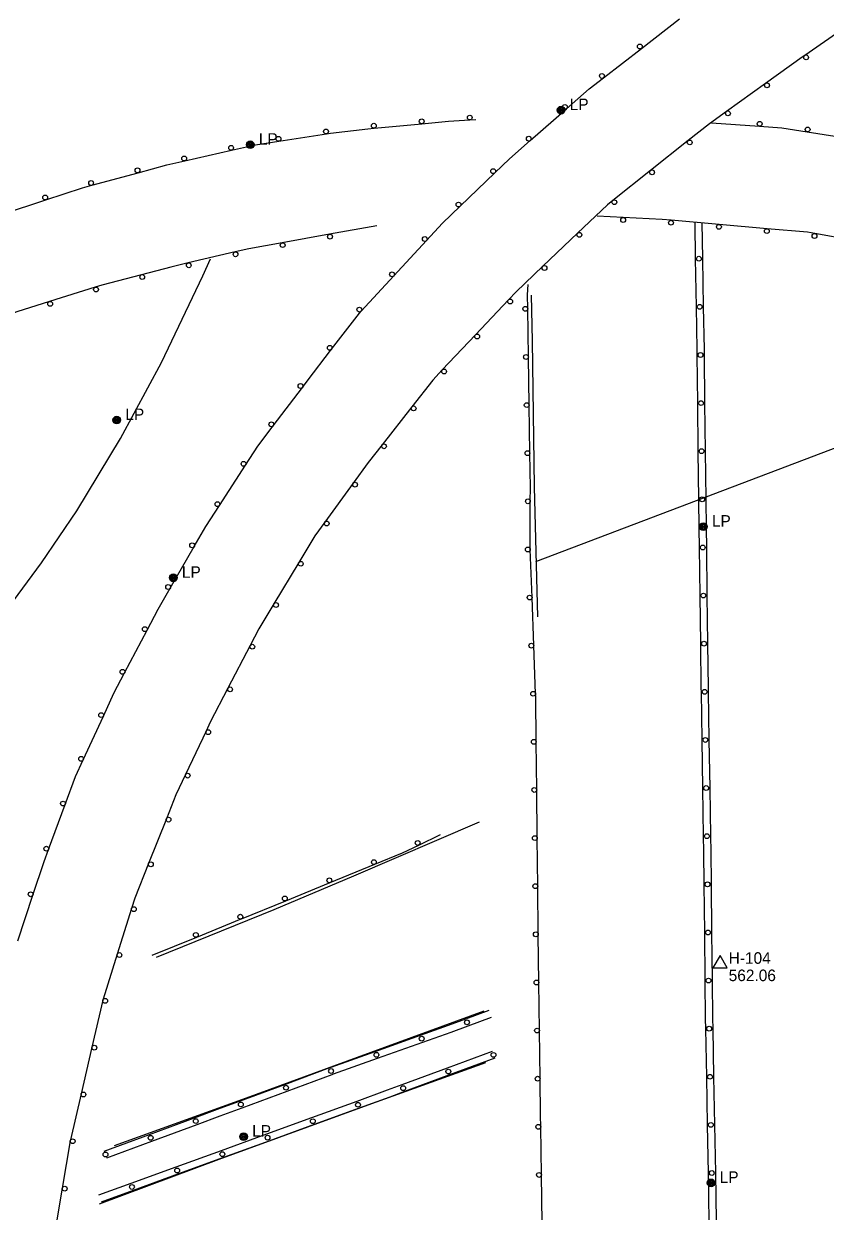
# Model space of a CAD drawing. Extents: x 2402803 to 2427059, y 6985292 to 6997652.
# Drawn here: x 2410386.7 to 2410719.9, y 6991556.2 to 6992049.7 of the extents above; entities that cross this region are included whole.
import ezdxf

# ---------------------------------------------------------------- set-up
doc = ezdxf.new("R2010")
doc.units = 0
for name, color, linetype in [('p_control ground ctrl', 7, 'Continuous'), ('p_road - paved curb', 7, 'Continuous'), ('p_road bridge end', 7, 'Continuous'), ('p_road conc barrier', 7, 'Continuous'), ('p_road guard rails', 7, 'Continuous'), ('p_utility manhole', 7, 'Continuous'), ('V7 LEVEL 31', 7, 'Continuous')]:
    doc.layers.add(name, color=color, linetype=linetype)

msp = doc.modelspace()

# ---------------------------------------------------------------- linework, layer by layer
at = {"layer": 'p_control ground ctrl'}
for p, q in [((2410676.18, 6991662.56), (2410673.18, 6991657.36)), ((2410679.18, 6991657.36), (2410676.18, 6991662.56)), ((2410673.18, 6991657.36), (2410679.18, 6991657.36)), ((2410676.18, 6991659.08), (2410676.18, 6991659.12))]:
    msp.add_line(p, q, dxfattribs=at)
at = {"layer": 'p_road - paved curb'}
for points in [[(2409960.71, 6991529.81), (2410009.47, 6991542.48), (2410053.45, 6991558.8), (2410096.7, 6991577.41), (2410135.79, 6991596.98), (2410156.26, 6991608.22), (2410188.57, 6991627.97), (2410221.53, 6991651.53), (2410249.87, 6991673.26), (2410275.23, 6991695.32), (2410295.88, 6991714.67), (2410323.24, 6991740.62), (2410347.96, 6991767.42), (2410374.52, 6991799.38), (2410394.06, 6991825.68), (2410408.75, 6991847.33), (2410426.96, 6991877.43), (2410444.01, 6991908.91), (2410461.16, 6991944.99), (2410464.35, 6991952.1)], [(2410597.6, 6991936.93), (2410597.98, 6991917.92), (2410598.89, 6991857.25), (2410600.22, 6991803.34)], [(2410441.87, 6991661.78), (2410490.81, 6991681.67), (2410523.89, 6991695.58), (2410576.16, 6991718.09)], [(2410424.34, 6991583.61), (2410479.3, 6991603.36), (2410525.46, 6991620.3), (2410578.08, 6991639.55)], [(2410418.22, 6991559.37), (2410467.9, 6991577.85), (2410529.92, 6991600.48), (2410578.72, 6991618.13)]]:
    msp.add_lwpolyline(points, dxfattribs=at)
at = {"layer": 'p_road bridge end'}
msp.add_lwpolyline([(2410737, 6991878.42), (2410599.4, 6991826.17)], dxfattribs=at)
at = {"layer": 'p_road conc barrier'}
for p, q in [((2410665.61, 6991967.17), (2410665.86, 6991952.06)), ((2410668.61, 6991967.17), (2410668.86, 6991952.11)), ((2410665.86, 6991952.06), (2410666.2, 6991932.07)), ((2410668.86, 6991952.11), (2410669.2, 6991932.12)), ((2410666.52, 6991912.08), (2410666.75, 6991892.08)), ((2410669.52, 6991912.11), (2410669.75, 6991892.11)), ((2410666.75, 6991892.08), (2410666.98, 6991872.08)), ((2410669.75, 6991892.11), (2410669.98, 6991872.12)), ((2410666.98, 6991872.08), (2410667.22, 6991852.08)), ((2410669.98, 6991872.12), (2410670.22, 6991852.12)), ((2410667.46, 6991832.08), (2410667.72, 6991812.08)), ((2410670.46, 6991832.12), (2410670.72, 6991812.12)), ((2410667.72, 6991812.08), (2410667.98, 6991792.09)), ((2410670.72, 6991812.12), (2410670.98, 6991792.13)), ((2410668.24, 6991772.09), (2410668.56, 6991752.09)), ((2410671.24, 6991772.14), (2410671.56, 6991752.14)), ((2410668.56, 6991752.09), (2410668.88, 6991732.09)), ((2410671.56, 6991752.14), (2410671.88, 6991732.14)), ((2410668.88, 6991732.09), (2410669.2, 6991712.1)), ((2410671.88, 6991732.14), (2410672.2, 6991712.14)), ((2410669.44, 6991692.1), (2410669.65, 6991672.1)), ((2410672.44, 6991692.13), (2410672.65, 6991672.13)), ((2410669.65, 6991672.1), (2410669.86, 6991652.1)), ((2410672.65, 6991672.13), (2410672.86, 6991652.13)), ((2410570.41, 6991636.16), (2410580.15, 6991639.76)), ((2410571.45, 6991633.35), (2410581.19, 6991636.95)), ((2410670.11, 6991632.1), (2410670.47, 6991612.11)), ((2410673.11, 6991632.16), (2410673.47, 6991612.16)), ((2410532.79, 6991622.67), (2410551.63, 6991629.38)), ((2410533.8, 6991619.84), (2410552.64, 6991626.55)), ((2410581.43, 6991622.63), (2410562.67, 6991615.71)), ((2410582.47, 6991619.82), (2410563.7, 6991612.89)), ((2410495.17, 6991608.99), (2410513.92, 6991615.94)), ((2410496.21, 6991606.18), (2410514.96, 6991613.12)), ((2410562.67, 6991615.71), (2410543.91, 6991608.78)), ((2410563.7, 6991612.89), (2410544.94, 6991605.97)), ((2410670.47, 6991612.11), (2410670.84, 6991592.11)), ((2410673.47, 6991612.16), (2410673.84, 6991592.16)), ((2410476.42, 6991602.05), (2410495.17, 6991608.99)), ((2410477.47, 6991599.24), (2410496.21, 6991606.18)), ((2410525.12, 6991601.91), (2410506.33, 6991595.07)), ((2410526.15, 6991599.1), (2410507.36, 6991592.25)), ((2410438.91, 6991588.18), (2410457.67, 6991595.11)), ((2410439.95, 6991585.36), (2410458.71, 6991592.3)), ((2410506.33, 6991595.07), (2410487.54, 6991588.23)), ((2410507.36, 6991592.25), (2410488.56, 6991585.41)), ((2410670.84, 6991592.11), (2410671.21, 6991572.11)), ((2410673.84, 6991592.16), (2410674.21, 6991572.17)), ((2410420.15, 6991581.24), (2410438.91, 6991588.18)), ((2410421.19, 6991578.43), (2410439.95, 6991585.36)), ((2410468.74, 6991581.4), (2410449.94, 6991574.58)), ((2410469.76, 6991578.58), (2410450.96, 6991571.76)), ((2410449.94, 6991574.58), (2410431.14, 6991567.76)), ((2410450.96, 6991571.76), (2410432.16, 6991564.94)), ((2410431.14, 6991567.76), (2410417.77, 6991562.91)), ((2410432.16, 6991564.94), (2410418.8, 6991560.09))]:
    msp.add_line(p, q, dxfattribs=at)
for points in [[(2410666.2, 6991932.07), (2410666.49, 6991914.39), (2410666.52, 6991912.08)], [(2410669.2, 6991932.12), (2410669.49, 6991914.43), (2410669.52, 6991912.11)], [(2410667.22, 6991852.08), (2410667.36, 6991839.99), (2410667.46, 6991832.08)], [(2410670.22, 6991852.12), (2410670.36, 6991840.03), (2410670.46, 6991832.12)], [(2410667.98, 6991792.09), (2410668.22, 6991773.54), (2410668.24, 6991772.09)], [(2410670.98, 6991792.13), (2410671.22, 6991773.58), (2410671.24, 6991772.14)], [(2410669.2, 6991712.1), (2410669.3, 6991705.78), (2410669.44, 6991692.1)], [(2410672.2, 6991712.14), (2410672.3, 6991705.82), (2410672.44, 6991692.13)], [(2410669.86, 6991652.1), (2410670.03, 6991636.32), (2410670.11, 6991632.1)], [(2410672.86, 6991652.13), (2410673.03, 6991636.36), (2410673.11, 6991632.16)], [(2410551.63, 6991629.38), (2410563.3, 6991633.53), (2410570.41, 6991636.16)], [(2410552.64, 6991626.55), (2410564.33, 6991630.71), (2410571.45, 6991633.35)], [(2410513.92, 6991615.94), (2410514.45, 6991616.13), (2410532.79, 6991622.67)], [(2410514.96, 6991613.12), (2410515.48, 6991613.31), (2410533.8, 6991619.84)], [(2410543.91, 6991608.78), (2410537.81, 6991606.53), (2410525.12, 6991601.91)], [(2410457.67, 6991595.11), (2410467.29, 6991598.67), (2410476.42, 6991602.05)], [(2410544.94, 6991605.97), (2410538.84, 6991603.72), (2410526.15, 6991599.1)], [(2410458.71, 6991592.3), (2410468.33, 6991595.86), (2410477.47, 6991599.24)], [(2410487.54, 6991588.23), (2410486.07, 6991587.7), (2410468.74, 6991581.4)], [(2410488.56, 6991585.41), (2410487.1, 6991584.88), (2410469.76, 6991578.58)], [(2410671.21, 6991572.11), (2410671.39, 6991562.14), (2410671.48, 6991552.11)], [(2410674.21, 6991572.17), (2410674.39, 6991562.18), (2410674.48, 6991552.14)]]:
    msp.add_lwpolyline(points, dxfattribs=at)
for centre in [(2410667.36, 6991952.09), (2410667.7, 6991932.1), (2410668.02, 6991912.09), (2410668.25, 6991892.1), (2410668.48, 6991872.1), (2410668.72, 6991852.1), (2410668.96, 6991832.1), (2410669.22, 6991812.1), (2410669.48, 6991792.11), (2410669.74, 6991772.11), (2410670.06, 6991752.11), (2410670.38, 6991732.12), (2410670.7, 6991712.12), (2410670.94, 6991692.11), (2410671.15, 6991672.11), (2410671.36, 6991652.12), (2410570.93, 6991634.75), (2410671.61, 6991632.13), (2410552.13, 6991627.96), (2410533.29, 6991621.25), (2410581.95, 6991621.23), (2410514.44, 6991614.53), (2410563.19, 6991614.3), (2410671.97, 6991612.13), (2410495.69, 6991607.59), (2410544.42, 6991607.38), (2410476.94, 6991600.65), (2410525.64, 6991600.51), (2410458.19, 6991593.71), (2410506.84, 6991593.66), (2410672.34, 6991592.14), (2410439.43, 6991586.77), (2410488.05, 6991586.82), (2410420.67, 6991579.83), (2410469.25, 6991579.99), (2410450.45, 6991573.17), (2410672.71, 6991572.14), (2410431.65, 6991566.35)]:
    msp.add_circle(centre, 1, dxfattribs=at)
at = {"layer": 'p_road guard rails'}
for p, q in [((2410643.44, 6992039.51), (2410659.24, 6992051.76)), ((2410727.8, 6992047.94), (2410711.35, 6992036.58)), ((2410627.64, 6992027.26), (2410643.44, 6992039.51)), ((2410695.09, 6992024.95), (2410678.85, 6992013.31)), ((2410597.28, 6992001.24), (2410612.32, 6992014.43)), ((2410532.31, 6992006.36), (2410552.22, 6992008.2)), ((2410572.16, 6992009.76), (2410574.58, 6992009.91)), ((2410672.61, 6992008.57), (2410692.56, 6992007.15)), ((2410492.72, 6992000.94), (2410512.49, 6992003.96)), ((2410662.93, 6992001.22), (2410647.27, 6991988.78)), ((2410712.41, 6992004.84), (2410732.17, 6992001.76)), ((2410453.6, 6991992.78), (2410473.09, 6991997.2)), ((2410414.93, 6991982.6), (2410434.23, 6991987.85)), ((2410568.13, 6991973.87), (2410582.52, 6991987.75)), ((2410647.27, 6991988.78), (2410631.6, 6991976.35)), ((2410635.91, 6991969.2), (2410625.03, 6991969.75)), ((2410675.78, 6991966.31), (2410655.86, 6991968.05)), ((2410513.82, 6991962.25), (2410494.14, 6991958.74)), ((2410533.51, 6991965.77), (2410513.82, 6991962.25)), ((2410616.95, 6991962.75), (2410602.47, 6991948.96)), ((2410695.7, 6991964.56), (2410675.78, 6991966.31)), ((2410735.26, 6991958.94), (2410715.58, 6991962.53)), ((2410540.53, 6991944.93), (2410554.12, 6991959.6)), ((2410474.52, 6991954.91), (2410455.04, 6991950.34)), ((2410526.93, 6991930.26), (2410540.53, 6991944.93)), ((2410416.43, 6991940.24), (2410397.34, 6991934.29)), ((2410588.17, 6991934.99), (2410574.43, 6991920.45)), ((2410596.48, 6991911.28), (2410596.19, 6991931.28)), ((2410574.43, 6991920.45), (2410560.69, 6991905.92)), ((2410596.78, 6991891.28), (2410596.48, 6991911.28)), ((2410490.43, 6991882.65), (2410502.51, 6991898.59)), ((2410547.96, 6991890.52), (2410535.64, 6991874.76)), ((2410597.08, 6991871.28), (2410596.78, 6991891.28)), ((2410468.02, 6991849.54), (2410478.91, 6991866.32)), ((2410523.6, 6991858.79), (2410511.81, 6991842.64)), ((2410447.57, 6991815.18), (2410457.57, 6991832.5)), ((2410597.99, 6991811.31), (2410597.25, 6991831.3)), ((2410500.99, 6991825.84), (2410490.68, 6991808.7)), ((2410598.72, 6991791.32), (2410597.99, 6991811.31)), ((2410428.6, 6991779.97), (2410437.92, 6991797.67)), ((2410480.81, 6991791.32), (2410471.58, 6991773.58)), ((2410599.45, 6991771.34), (2410598.72, 6991791.32)), ((2410411.42, 6991743.86), (2410419.79, 6991762.02)), ((2410462.48, 6991755.78), (2410453.9, 6991737.72)), ((2410599.92, 6991731.34), (2410599.7, 6991751.34)), ((2410600.14, 6991711.34), (2410599.92, 6991731.34)), ((2410397.01, 6991706.57), (2410403.94, 6991725.33)), ((2410445.96, 6991719.38), (2410438.57, 6991700.79)), ((2410550.89, 6991708.4), (2410559.87, 6991712.76)), ((2410600.35, 6991691.34), (2410600.14, 6991711.34)), ((2410514.12, 6991692.86), (2410532.63, 6991700.43)), ((2410495.61, 6991685.28), (2410514.12, 6991692.86)), ((2410600.57, 6991671.34), (2410600.35, 6991691.34)), ((2410384.15, 6991668.69), (2410390.5, 6991687.66)), ((2410431.49, 6991682.1), (2410425.5, 6991663.02)), ((2410458.58, 6991670.17), (2410477.1, 6991677.71)), ((2410440.06, 6991662.62), (2410458.58, 6991670.17)), ((2410601.07, 6991631.35), (2410600.82, 6991651.34)), ((2410419.55, 6991643.94), (2410415.03, 6991624.46)), ((2410601.33, 6991611.35), (2410601.07, 6991631.35)), ((2410415.03, 6991624.46), (2410410.52, 6991604.98)), ((2410601.87, 6991571.35), (2410601.59, 6991591.35)), ((2410406.02, 6991585.5), (2410402.7, 6991565.79)), ((2410602.15, 6991551.36), (2410601.87, 6991571.35)), ((2410402.7, 6991565.79), (2410399.38, 6991546.09))]:
    msp.add_line(p, q, dxfattribs=at)
for points in [[(2410711.35, 6992036.58), (2410710.23, 6992035.81), (2410695.09, 6992024.95)], [(2410612.32, 6992014.43), (2410621.8, 6992022.74), (2410627.64, 6992027.26)], [(2410678.85, 6992013.31), (2410671.71, 6992008.19), (2410662.93, 6992001.22)], [(2410512.49, 6992003.96), (2410514.23, 6992004.23), (2410529.7, 6992006.12), (2410532.31, 6992006.36)], [(2410552.22, 6992008.2), (2410563.25, 6992009.22), (2410572.16, 6992009.76)], [(2410692.56, 6992007.15), (2410701.8, 6992006.49), (2410712.41, 6992004.84)], [(2410582.52, 6991987.75), (2410588.62, 6991993.64), (2410597.28, 6992001.24)], [(2410473.09, 6991997.2), (2410483.06, 6991999.46), (2410492.72, 6992000.94)], [(2410434.23, 6991987.85), (2410446.12, 6991991.09), (2410453.6, 6991992.78)], [(2410395.87, 6991976.57), (2410411.07, 6991981.55), (2410414.93, 6991982.6)], [(2410376.87, 6991970.33), (2410377.83, 6991970.66), (2410395.87, 6991976.57)], [(2410554.12, 6991959.6), (2410560.81, 6991966.81), (2410568.13, 6991973.87)], [(2410631.6, 6991976.35), (2410629.33, 6991974.54), (2410616.95, 6991962.75)], [(2410655.86, 6991968.05), (2410652.12, 6991968.38), (2410635.91, 6991969.2)], [(2410715.58, 6991962.53), (2410712.5, 6991963.09), (2410695.7, 6991964.56)], [(2410494.14, 6991958.74), (2410480.31, 6991956.27), (2410474.52, 6991954.91)], [(2410455.04, 6991950.34), (2410447.76, 6991948.63), (2410435.69, 6991945.45)], [(2410602.47, 6991948.96), (2410591.39, 6991938.4), (2410588.17, 6991934.99)], [(2410435.69, 6991945.45), (2410419.08, 6991941.07), (2410416.43, 6991940.24)], [(2410596.19, 6991931.28), (2410596.1, 6991937.03), (2410596.43, 6991941.44)], [(2410397.34, 6991934.29), (2410383.78, 6991930.06), (2410378.41, 6991927.91)], [(2410514.68, 6991914.46), (2410526.24, 6991929.52), (2410526.93, 6991930.26)], [(2410502.51, 6991898.59), (2410504.48, 6991901.18), (2410514.68, 6991914.46)], [(2410560.69, 6991905.92), (2410556.7, 6991901.69), (2410547.96, 6991890.52)], [(2410478.91, 6991866.32), (2410484.03, 6991874.22), (2410490.43, 6991882.65)], [(2410535.64, 6991874.76), (2410529.9, 6991867.42), (2410523.6, 6991858.79)], [(2410597.27, 6991851.29), (2410597.29, 6991856.84), (2410597.08, 6991871.28)], [(2410457.57, 6991832.5), (2410462.35, 6991840.79), (2410468.02, 6991849.54)], [(2410597.25, 6991831.3), (2410597.21, 6991832.5), (2410597.27, 6991851.29)], [(2410511.81, 6991842.64), (2410507.67, 6991836.96), (2410500.99, 6991825.84)], [(2410437.92, 6991797.67), (2410442.55, 6991806.47), (2410447.57, 6991815.18)], [(2410490.68, 6991808.7), (2410484.45, 6991798.33), (2410480.81, 6991791.32)], [(2410419.79, 6991762.02), (2410424.16, 6991771.52), (2410428.6, 6991779.97)], [(2410471.58, 6991773.58), (2410464.22, 6991759.44), (2410462.48, 6991755.78)], [(2410599.7, 6991751.34), (2410599.5, 6991770.09), (2410599.45, 6991771.34)], [(2410403.94, 6991725.33), (2410408.24, 6991736.96), (2410411.42, 6991743.86)], [(2410453.9, 6991737.72), (2410449.92, 6991729.35), (2410445.96, 6991719.38)], [(2410390.5, 6991687.66), (2410395.17, 6991701.6), (2410397.01, 6991706.57)], [(2410532.63, 6991700.43), (2410544.2, 6991705.16), (2410550.89, 6991708.4)], [(2410438.57, 6991700.79), (2410432.81, 6991686.29), (2410431.49, 6991682.1)], [(2410477.1, 6991677.71), (2410477.14, 6991677.73), (2410495.61, 6991685.28)], [(2410600.82, 6991651.34), (2410600.57, 6991671.16), (2410600.57, 6991671.34)], [(2410425.5, 6991663.02), (2410419.66, 6991644.43), (2410419.55, 6991643.94)], [(2410601.59, 6991591.35), (2410601.52, 6991596.1), (2410601.33, 6991611.35)], [(2410410.52, 6991604.98), (2410406.09, 6991585.89), (2410406.02, 6991585.5)]]:
    msp.add_lwpolyline(points, dxfattribs=at)
for centre in [(2410642.82, 6992040.3), (2410711.92, 6992035.76), (2410627.03, 6992028.06), (2410695.67, 6992024.14), (2410611.66, 6992015.18), (2410572.1, 6992010.76), (2410679.43, 6992012.49), (2410532.22, 6992007.36), (2410552.13, 6992009.2), (2410692.63, 6992008.15), (2410712.56, 6992005.83), (2410492.57, 6992001.93), (2410512.34, 6992004.95), (2410596.62, 6992001.99), (2410663.55, 6992000.43), (2410472.87, 6991998.18), (2410453.38, 6991993.76), (2410433.97, 6991988.82), (2410581.83, 6991988.47), (2410647.89, 6991988), (2410414.67, 6991983.57), (2410395.56, 6991977.52), (2410632.23, 6991975.56), (2410567.43, 6991974.59), (2410635.86, 6991968.2), (2410655.77, 6991967.06), (2410514, 6991961.27), (2410617.64, 6991962.03), (2410675.69, 6991965.31), (2410695.61, 6991963.57), (2410715.4, 6991961.54), (2410494.31, 6991957.75), (2410553.39, 6991960.28), (2410474.74, 6991953.94), (2410455.27, 6991949.37), (2410603.16, 6991948.23), (2410435.94, 6991944.48), (2410539.79, 6991945.61), (2410416.73, 6991939.29), (2410397.64, 6991933.34), (2410588.89, 6991934.3), (2410595.19, 6991931.26), (2410526.2, 6991930.94), (2410575.16, 6991919.76), (2410513.89, 6991915.07), (2410595.48, 6991911.26), (2410561.42, 6991905.23), (2410501.72, 6991899.19), (2410548.75, 6991889.9), (2410595.78, 6991891.27), (2410489.63, 6991883.26), (2410536.43, 6991874.15), (2410478.07, 6991866.86), (2410596.08, 6991871.27), (2410524.41, 6991858.2), (2410467.19, 6991850.08), (2410596.27, 6991851.29), (2410512.62, 6991842.05), (2410456.7, 6991833), (2410596.25, 6991831.26), (2410501.84, 6991825.33), (2410446.71, 6991815.68), (2410491.54, 6991808.19), (2410596.99, 6991811.27), (2410437.03, 6991798.13), (2410481.69, 6991790.86), (2410597.72, 6991791.29), (2410427.72, 6991780.43), (2410472.46, 6991773.12), (2410598.45, 6991771.3), (2410418.88, 6991762.44), (2410463.38, 6991755.35), (2410598.7, 6991751.33), (2410410.51, 6991744.28), (2410454.8, 6991737.29), (2410598.92, 6991731.33), (2410403, 6991725.67), (2410446.89, 6991719.01), (2410550.45, 6991709.3), (2410599.14, 6991711.33), (2410396.07, 6991706.91), (2410439.5, 6991700.42), (2410532.25, 6991701.35), (2410513.74, 6991693.78), (2410599.35, 6991691.33), (2410389.55, 6991687.97), (2410495.23, 6991686.21), (2410432.45, 6991681.8), (2410476.72, 6991678.64), (2410458.2, 6991671.09), (2410599.57, 6991671.33), (2410426.45, 6991662.72), (2410599.82, 6991651.33), (2410420.52, 6991643.71), (2410600.07, 6991631.33), (2410416.01, 6991624.23), (2410600.33, 6991611.33), (2410411.49, 6991604.76), (2410600.59, 6991591.34), (2410407.01, 6991585.34), (2410600.87, 6991571.34), (2410403.69, 6991565.63)]:
    msp.add_circle(centre, 1, dxfattribs=at)
at = {"layer": 'p_utility manhole'}
for centre, radius in [((2410610.07, 6992013.84), 1.6), ((2410610.07, 6992013.84), 1.3), ((2410610.07, 6992013.84), 1), ((2410610.07, 6992013.84), 0.539), ((2410610.07, 6992013.84), 0.192), ((2410480.84, 6991999.46), 1.6), ((2410480.84, 6991999.46), 1.3), ((2410480.84, 6991999.46), 1), ((2410480.84, 6991999.46), 0.539), ((2410480.84, 6991999.46), 0.192), ((2410425.34, 6991885.03), 1.6), ((2410425.34, 6991885.03), 1.3), ((2410425.34, 6991885.03), 1), ((2410425.34, 6991885.03), 0.539), ((2410425.34, 6991885.03), 0.192), ((2410669.2, 6991840.73), 1.6), ((2410669.2, 6991840.73), 1.3), ((2410669.2, 6991840.73), 1), ((2410669.2, 6991840.73), 0.539), ((2410669.2, 6991840.73), 0.192), ((2410448.85, 6991819.49), 1.6), ((2410448.85, 6991819.49), 1.3), ((2410448.85, 6991819.49), 1), ((2410448.85, 6991819.49), 0.539), ((2410448.85, 6991819.49), 0.192), ((2410478.07, 6991587.24), 1.6), ((2410478.07, 6991587.24), 1.3), ((2410478.07, 6991587.24), 1), ((2410478.07, 6991587.24), 0.539), ((2410478.07, 6991587.24), 0.192), ((2410672.43, 6991568.04), 1.6), ((2410672.43, 6991568.04), 1.3), ((2410672.43, 6991568.04), 1), ((2410672.43, 6991568.04), 0.539), ((2410672.43, 6991568.04), 0.192)]:
    msp.add_circle(centre, radius, dxfattribs=at)

# ---------------------------------------------------------------- texts
at = {"layer": 'p_control ground ctrl'}
msp.add_text('  H-104', height=4.8, dxfattribs=at).set_placement((2410676.18, 6991659.08))
at = {"layer": 'p_utility manhole'}
for p in [(2410610.07, 6992013.84), (2410480.84, 6991999.46), (2410425.34, 6991885.03), (2410669.2, 6991840.73), (2410448.85, 6991819.49), (2410478.07, 6991587.24), (2410672.43, 6991568.04)]:
    msp.add_text('  LP', height=4.8, dxfattribs=at).set_placement(p)
at = {"layer": 'V7 LEVEL 31'}
msp.add_text('  562.06', height=4.8, dxfattribs=at).set_placement((2410676.18, 6991651.88))

doc.saveas('drawing.dxf')
